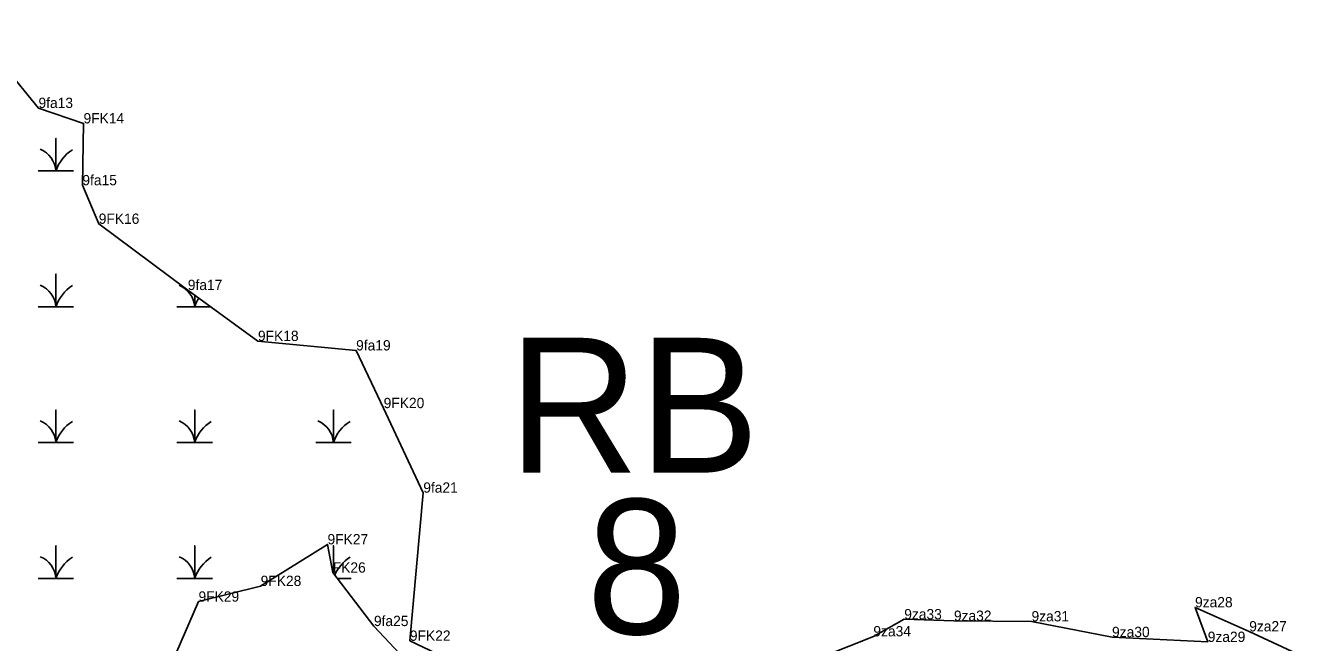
# Model space of a CAD drawing. Extents: x 2072529 to 2268796, y 436423 to 470406.
# Drawn here: x 2212551 to 2213167, y 449643 to 449942 of the extents above; entities that cross this region are included whole.
import ezdxf

# ---------------------------------------------------------------- set-up
doc = ezdxf.new("R2010")
doc.units = 0
for name, color, linetype in [('Default', 7, 'Continuous'), ('Exist Environmental Wetland Boundary', 7, 'Continuous'), ('Exist Environmental Wetland Boundary Cogo Comment', 7, 'Continuous'), ('Exist Hydro Swamp or Marsh', 7, 'Continuous'), ('Old_Level_20', 7, 'Continuous')]:
    doc.layers.add(name, color=color, linetype=linetype)

msp = doc.modelspace()

# ---------------------------------------------------------------- linework, layer by layer
at = {"layer": 'Exist Environmental Wetland Boundary'}
for points in [[(2212524.45, 449941.86), (2212557.2, 449901.85), (2212579.02, 449894.39), (2212578.47, 449864.41), (2212586.39, 449845.72), (2212629.55, 449813.65), (2212663.53, 449788.95), (2212711.11, 449784.38), (2212724.44, 449756.43), (2212743.64, 449715.46), (2212737.14, 449643.7), (2212766, 449629.92)], [(2212742.36, 449626.79), (2212719.73, 449650.83), (2212699.78, 449676.72), (2212697.24, 449690.42), (2212664.85, 449670.25), (2212634.73, 449662.67), (2212621.6, 449632.61)], [(2212913.88, 449626.69), (2212961.72, 449645.84), (2212976.67, 449654.11), (2213000.74, 449653.36), (2213038.35, 449653.1), (2213077.36, 449645.49), (2213123.73, 449643.14), (2213117.57, 449659.91), (2213143.83, 449648.25), (2213166.77, 449637.54)]]:
    msp.add_lwpolyline(points, dxfattribs=at)
at = {"layer": 'Exist Hydro Swamp or Marsh'}
for points in [[(2212557.03, 449871.37), (2212565.64, 449871.37), (2212565.64, 449887.15), (2212565.64, 449871.37), (2212574.24, 449871.37)], [(2212557.03, 449805.57), (2212565.64, 449805.57), (2212565.64, 449821.35), (2212565.64, 449805.57), (2212574.24, 449805.57)], [(2212624.28, 449805.57), (2212632.89, 449805.57), (2212632.89, 449811.23)], [(2212632.89, 449811.23), (2212632.89, 449805.57), (2212640.67, 449805.57)], [(2212557.03, 449739.77), (2212565.64, 449739.77), (2212565.64, 449755.55), (2212565.64, 449739.77), (2212574.24, 449739.77)], [(2212624.28, 449739.77), (2212632.89, 449739.77), (2212632.89, 449755.55), (2212632.89, 449739.77), (2212641.49, 449739.77)], [(2212691.53, 449739.77), (2212700.14, 449739.77), (2212700.14, 449755.55), (2212700.14, 449739.77), (2212708.74, 449739.77)], [(2212557.03, 449673.97), (2212565.64, 449673.97), (2212565.64, 449689.75), (2212565.64, 449673.97), (2212574.24, 449673.97)], [(2212624.28, 449673.97), (2212632.89, 449673.97), (2212632.89, 449689.75), (2212632.89, 449673.97), (2212641.49, 449673.97)], [(2212700.14, 449676.25), (2212700.14, 449689.75), (2212700.14, 449676.25)], [(2212701.9, 449673.97), (2212708.74, 449673.97)]]:
    msp.add_lwpolyline(points, dxfattribs=at)
for centre, radius, start, end in [((2212553.37, 449870.48), 12.3, 4.14034, 67.53497), ((2212583.88, 449865.31), 19.22, 122.12745, 161.62219), ((2212553.37, 449804.68), 12.3, 4.14034, 67.53497), ((2212583.88, 449799.51), 19.22, 122.12745, 161.62219), ((2212620.62, 449804.68), 12.3, 4.14034, 67.53497), ((2212651.13, 449799.51), 19.22, 147.70422, 161.62219), ((2212553.37, 449738.88), 12.3, 4.14034, 67.53497), ((2212583.88, 449733.71), 19.22, 122.12745, 161.62219), ((2212620.62, 449738.88), 12.3, 4.14034, 67.53497), ((2212651.13, 449733.71), 19.22, 122.12745, 161.62219), ((2212687.87, 449738.88), 12.3, 4.14034, 67.53497), ((2212718.38, 449733.71), 19.22, 122.12745, 161.62219), ((2212553.37, 449673.08), 12.3, 4.14034, 67.53497), ((2212583.88, 449667.91), 19.22, 122.12745, 161.62219), ((2212620.62, 449673.08), 12.3, 4.14034, 67.53497), ((2212651.13, 449667.91), 19.22, 122.12745, 161.62219), ((2212718.38, 449667.91), 19.22, 122.12745, 156.73942)]:
    msp.add_arc(centre, radius, start, end, dxfattribs=at)
at = {"layer": 'Old_Level_20'}
for p, q in [((2212557.2, 449901.85), (2212557.2, 449901.85)), ((2212557.2, 449901.85), (2212557.2, 449901.85)), ((2212579.02, 449894.39), (2212579.02, 449894.39)), ((2212578.47, 449864.41), (2212578.47, 449864.41)), ((2212578.47, 449864.41), (2212578.47, 449864.41)), ((2212586.39, 449845.72), (2212586.39, 449845.72)), ((2212629.55, 449813.65), (2212629.55, 449813.65)), ((2212629.55, 449813.65), (2212629.55, 449813.65)), ((2212663.53, 449788.95), (2212663.53, 449788.95)), ((2212711.11, 449784.38), (2212711.11, 449784.38)), ((2212711.11, 449784.38), (2212711.11, 449784.38)), ((2212724.44, 449756.43), (2212724.44, 449756.43)), ((2212743.64, 449715.46), (2212743.64, 449715.46)), ((2212743.64, 449715.46), (2212743.64, 449715.46)), ((2212697.24, 449690.42), (2212697.24, 449690.42)), ((2212699.78, 449676.72), (2212699.78, 449676.72)), ((2212664.85, 449670.25), (2212664.85, 449670.25)), ((2212634.73, 449662.67), (2212634.73, 449662.67)), ((2213117.57, 449659.91), (2213117.57, 449659.91)), ((2213117.57, 449659.91), (2213117.57, 449659.91)), ((2212976.67, 449654.11), (2212976.67, 449654.11)), ((2213000.74, 449653.36), (2213000.74, 449653.36)), ((2213000.74, 449653.36), (2213000.74, 449653.36)), ((2213038.35, 449653.1), (2213038.35, 449653.1)), ((2212719.73, 449650.83), (2212719.73, 449650.83)), ((2212719.73, 449650.83), (2212719.73, 449650.83)), ((2213143.83, 449648.25), (2213143.83, 449648.25)), ((2212737.14, 449643.7), (2212737.14, 449643.7)), ((2212961.72, 449645.84), (2212961.72, 449645.84)), ((2212961.72, 449645.84), (2212961.72, 449645.84)), ((2213077.36, 449645.49), (2213077.36, 449645.49)), ((2213077.36, 449645.49), (2213077.36, 449645.49)), ((2213123.73, 449643.14), (2213123.73, 449643.14))]:
    msp.add_line(p, q, dxfattribs=at)

# ---------------------------------------------------------------- texts
at = {"layer": 'Default'}
for s, p in [('RB', (2212785.01, 449725.18)), ('8', (2212822.71, 449646.97))]:
    msp.add_text(s, height=65.34, dxfattribs=at).set_placement(p)
at = {"layer": 'Exist Environmental Wetland Boundary Cogo Comment'}
for s, p in [('9fa13', (2212557.2, 449901.85)), ('9FK14', (2212579.02, 449894.39)), ('9fa15', (2212578.47, 449864.41)), ('9FK16', (2212586.39, 449845.72)), ('9fa17', (2212629.55, 449813.65)), ('9FK18', (2212663.53, 449788.95)), ('9fa19', (2212711.11, 449784.38)), ('9FK20', (2212724.44, 449756.43)), ('9fa21', (2212743.64, 449715.46)), ('9FK27', (2212697.24, 449690.42)), ('FK26', (2212699.78, 449676.72)), ('9FK28', (2212664.85, 449670.25)), ('9FK29', (2212634.73, 449662.67)), ('9za28', (2213117.57, 449659.91)), ('9fa25', (2212719.73, 449650.83)), ('9za33', (2212976.67, 449654.11)), ('9za32', (2213000.74, 449653.36)), ('9za31', (2213038.35, 449653.1)), ('9za27', (2213143.83, 449648.25)), ('9FK22', (2212737.14, 449643.7)), ('9za34', (2212961.72, 449645.84)), ('9za30', (2213077.36, 449645.49)), ('9za29', (2213123.73, 449643.14))]:
    msp.add_text(s, height=5, dxfattribs=at).set_placement(p)

doc.saveas('drawing.dxf')
